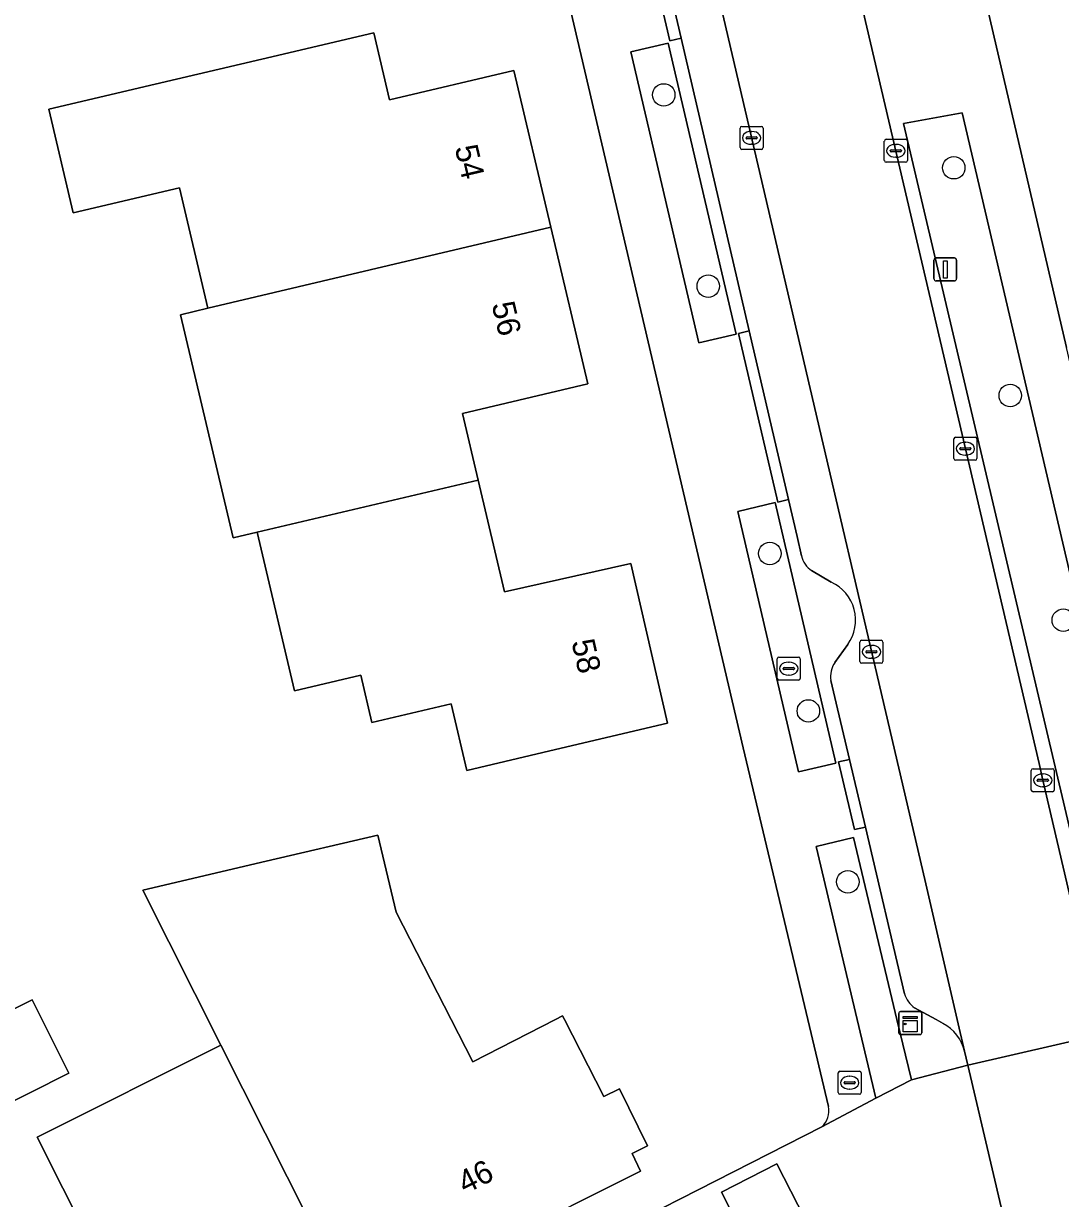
# Model space of a CAD drawing. Extents: x 157320 to 158835, y 386650 to 388491.
# Drawn here: x 157716.3 to 157761.4, y 387742.2 to 387793.4 of the extents above; entities that cross this region are included whole.
import ezdxf

# ---------------------------------------------------------------- set-up
doc = ezdxf.new("R2010")
doc.units = 0
for name, color, linetype in [('IMGEO_Boom', 7, 'Continuous'), ('IMGEO_Brandkraan', 7, 'Continuous'), ('IMGEO_Erf', 7, 'Continuous'), ('IMGEO_Groenvoorziening', 7, 'Continuous'), ('IMGEO_Kast', 7, 'Continuous'), ('IMGEO_Kolk', 7, 'Continuous'), ('IMGEO_Lichtmast', 7, 'Continuous'), ('IMGEO_Pand', 7, 'Continuous'), ('IMGEO_Pand_nummerreeks', 7, 'Continuous'), ('IMGEO_Parkeervlak_open', 7, 'Continuous'), ('IMGEO_Rijbaan_lokaal_open', 7, 'Continuous'), ('IMGEO_Rioolput', 7, 'Continuous'), ('IMGEO_Voetpad_open', 7, 'Continuous')]:
    doc.layers.add(name, color=color, linetype=linetype)

msp = doc.modelspace()

# ---------------------------------------------------------------- linework, layer by layer
at = {"layer": 'IMGEO_Boom'}
for centre in [(157744.11, 387790.25), (157756.725, 387787.08), (157746.048, 387781.925), (157759.184, 387777.165), (157748.723, 387770.29), (157761.491, 387767.387), (157750.401, 387763.435), (157752.116, 387756)]:
    msp.add_circle(centre, 0.489, dxfattribs=at)
at = {"layer": 'IMGEO_Brandkraan'}
for p, q in [((157751.699, 387746.828), (157751.699, 387747.68)), ((157751.774, 387747.754), (157752.626, 387747.754)), ((157752.7, 387747.68), (157752.7, 387746.828)), ((157751.958, 387747.248), (157751.958, 387747.26)), ((157752.396, 387747.211), (157751.998, 387747.211)), ((157752.001, 387747.297), (157752.399, 387747.297)), ((157752.187, 387747.534), (157752.212, 387747.534)), ((157752.442, 387747.26), (157752.442, 387747.248)), ((157752.626, 387746.754), (157751.774, 387746.754)), ((157752.21, 387746.974), (157752.185, 387746.974))]:
    msp.add_line(p, q, dxfattribs=at)
for points in [[(157751.699, 387746.828), (157751.699, 387747.68)], [(157751.774, 387747.754), (157752.626, 387747.754)], [(157752.7, 387747.68), (157752.7, 387746.828)], [(157752.626, 387746.754), (157751.774, 387746.754)]]:
    msp.add_lwpolyline(points, dxfattribs=at)
for centre, radius, start, end in [((157751.776, 387747.678), 0.0765, 91.552, 178.448), ((157751.776, 387747.678), 0.0765, 91.552, 178.448), ((157752.624, 387747.678), 0.0765, 1.552, 88.448), ((157752.624, 387747.678), 0.0765, 1.552, 88.448), ((157751.998, 387747.257), 0.0403, 85.8775, 175.7526), ((157751.995, 387747.247), 0.0366, 178.938, 274.7102), ((157752.399, 387747.254), 0.043, 264.8664, 352.4533), ((157752.403, 387747.259), 0.0386, 1.7309, 96.639), ((157751.776, 387746.83), 0.0765, 181.552, 268.448), ((157751.776, 387746.83), 0.0765, 181.552, 268.448), ((157752.624, 387746.83), 0.0765, 271.552, 358.448), ((157752.624, 387746.83), 0.0765, 271.552, 358.448)]:
    msp.add_arc(centre, radius, start, end, dxfattribs=at)
for centre, major_axis, ratio, start_param, end_param in [((157752.186, 387747.254), (-0.387, 0.002), 0.722429, 4.712389, 7.853982), ((157752.211, 387747.254), (-0.39, 0.002), 0.717154, 1.570796, 4.712389)]:
    msp.add_ellipse(centre, major_axis=major_axis, ratio=ratio, start_param=start_param, end_param=end_param, dxfattribs=at)
at = {"layer": 'IMGEO_Erf'}
for points in [[(157750.201, 387870.784), (157750.238, 387869.454), (157740.621, 387869.428), (157746.507, 387844.177), (157750.318, 387827.827), (157751.015, 387824.836), (157761.637, 387779.261)], [(157751.274, 387746.222), (157750.377, 387750), (157747.568, 387761.828), (157732.841, 387824.842), (157689.538, 387814.686)], [(157675.425, 387770.978), (157693.788, 387780.236), (157698.207, 387771.473), (157693.083, 387768.889), (157700.979, 387753.233), (157702.609, 387750), (157705.432, 387744.401), (157697.511, 387740.392), (157701.981, 387731.559), (157709.692, 387735.507), (157714.151, 387737.79), (157716.357, 387733.432), (157718.606, 387728.966), (157723.663, 387731.515), (157721.347, 387735.947), (157716.862, 387744.885)], [(157716.862, 387744.885), (157724.847, 387748.893), (157721.455, 387755.635), (157726.811, 387756.893), (157731.678, 387758.035), (157732.47, 387754.685), (157734.865, 387750), (157735.804, 387748.162), (157739.402, 387750), (157739.713, 387750.159), (157739.794, 387750), (157741.51, 387746.652), (157742.193, 387746.988), (157743.4, 387744.512), (157742.744, 387744.177), (157743.104, 387743.403), (157737.032, 387740.358), (157737.888, 387738.654), (157750.993, 387745.339)]]:
    msp.add_lwpolyline(points, dxfattribs=at)
for points in [[(157726.426, 387771.223), (157725.378, 387770.976), (157723.087, 387780.681), (157724.276, 387780.962), (157723.043, 387786.206), (157718.424, 387785.121), (157717.365, 387789.63), (157721.983, 387790.718), (157724.773, 387791.375), (157726.627, 387791.811), (157731.494, 387792.954), (157732.178, 387790.04), (157737.597, 387791.314), (157739.2, 387784.5), (157740.806, 387777.669), (157735.355, 387776.387), (157736.04, 387773.476), (157737.184, 387768.614), (157742.673, 387769.858), (157744.275, 387762.899), (157739.408, 387761.754), (157735.543, 387760.845), (157734.861, 387763.746), (157731.415, 387762.935), (157730.929, 387764.999), (157728.049, 387764.318)], [(157713.19, 387749.139), (157716.636, 387750.869), (157718.238, 387747.675), (157714.793, 387745.946)]]:
    msp.add_lwpolyline(points, close=True, dxfattribs=at)
msp.add_arc((157750.392, 387746.017), 0.906, 311.5851, 13.1093, dxfattribs=at)
at = {"layer": 'IMGEO_Groenvoorziening'}
for points in [[(157745.634, 387779.462), (157747.264, 387779.843), (157744.307, 387792.5), (157742.682, 387792.118)], [(157765.687, 387752.69), (157757.085, 387789.468), (157754.534, 387789.007), (157763.354, 387751.589)], [(157749.976, 387760.783), (157751.591, 387761.157), (157748.958, 387772.503), (157747.339, 387772.116)], [(157754.884, 387747.374), (157754.256, 387750), (157752.363, 387757.924), (157750.747, 387757.533), (157752.53, 387750), (157753.34, 387746.577)], [(157747.829, 387740.12), (157750.249, 387741.346), (157749.036, 387743.729), (157746.617, 387742.49)]]:
    msp.add_lwpolyline(points, close=True, dxfattribs=at)
at = {"layer": 'IMGEO_Kast'}
for p, q in [((157754.334, 387749.423), (157754.334, 387750.264)), ((157754.334, 387750.264), (157754.334, 387749.423)), ((157754.409, 387750.348), (157755.25, 387750.348)), ((157755.25, 387750.348), (157754.409, 387750.348)), ((157755.334, 387750.273), (157755.334, 387749.432)), ((157755.334, 387749.432), (157755.334, 387750.273)), ((157755.259, 387749.348), (157754.418, 387749.348)), ((157754.418, 387749.348), (157755.259, 387749.348))]:
    msp.add_line(p, q, dxfattribs=at)
for points in [[(157754.529, 387750.138), (157755.129, 387750.138), (157755.129, 387750.053), (157754.529, 387750.053), (157754.529, 387750.138)], [(157754.529, 387749.963), (157755.129, 387749.963), (157755.129, 387749.474), (157754.529, 387749.474), (157754.529, 387749.963)]]:
    msp.add_lwpolyline(points, dxfattribs=at)
msp.add_circle((157754.613, 387749.812), 0.0377, dxfattribs=at)
for centre, start, end in [((157754.412, 387750.27), 92.4484, 184.2845), ((157754.412, 387750.27), 92.4484, 184.2845), ((157755.256, 387750.27), 2.4484, 94.2845), ((157755.256, 387750.27), 2.4484, 94.2845), ((157754.412, 387749.426), 182.4484, 274.2845), ((157754.412, 387749.426), 182.4484, 274.2845), ((157755.256, 387749.426), 272.4484, 4.2845), ((157755.256, 387749.426), 272.4484, 4.2845)]:
    msp.add_arc(centre, 0.0779, start, end, dxfattribs=at)
at = {"layer": 'IMGEO_Kolk'}
for p, q in [((157747.432, 387787.954), (157747.432, 387788.806)), ((157747.507, 387788.88), (157748.359, 387788.88)), ((157747.92, 387788.66), (157747.945, 387788.66)), ((157748.433, 387788.806), (157748.433, 387787.954)), ((157747.691, 387788.374), (157747.691, 387788.386)), ((157748.129, 387788.337), (157747.731, 387788.337)), ((157747.734, 387788.423), (157748.132, 387788.423)), ((157747.943, 387788.1), (157747.918, 387788.1)), ((157748.175, 387788.386), (157748.175, 387788.374)), ((157753.706, 387787.391), (157753.706, 387788.243)), ((157753.781, 387788.317), (157754.633, 387788.317)), ((157754.194, 387788.097), (157754.219, 387788.097)), ((157754.707, 387788.243), (157754.707, 387787.391)), ((157748.359, 387787.88), (157747.507, 387787.88)), ((157753.965, 387787.811), (157753.965, 387787.823)), ((157754.403, 387787.774), (157754.005, 387787.774)), ((157754.008, 387787.86), (157754.406, 387787.86)), ((157754.217, 387787.537), (157754.192, 387787.537)), ((157754.449, 387787.823), (157754.449, 387787.811)), ((157754.633, 387787.317), (157753.781, 387787.317)), ((157756.731, 387774.425), (157756.731, 387775.277)), ((157756.806, 387775.351), (157757.658, 387775.351)), ((157757.732, 387775.277), (157757.732, 387774.425)), ((157756.99, 387774.845), (157756.99, 387774.857)), ((157757.428, 387774.808), (157757.03, 387774.808)), ((157757.033, 387774.894), (157757.431, 387774.894)), ((157757.219, 387775.131), (157757.244, 387775.131)), ((157757.474, 387774.857), (157757.474, 387774.845)), ((157757.658, 387774.351), (157756.806, 387774.351)), ((157757.242, 387774.571), (157757.217, 387774.571)), ((157752.645, 387765.584), (157752.645, 387766.436)), ((157752.72, 387766.51), (157753.572, 387766.51)), ((157752.947, 387766.053), (157753.345, 387766.053)), ((157753.133, 387766.29), (157753.158, 387766.29)), ((157753.646, 387766.436), (157753.646, 387765.584)), ((157752.904, 387766.004), (157752.904, 387766.016)), ((157753.342, 387765.967), (157752.944, 387765.967)), ((157753.156, 387765.73), (157753.131, 387765.73)), ((157753.388, 387766.016), (157753.388, 387766.004)), ((157753.572, 387765.51), (157752.72, 387765.51)), ((157760.098, 387759.992), (157760.098, 387760.844)), ((157760.173, 387760.918), (157761.025, 387760.918)), ((157760.357, 387760.412), (157760.357, 387760.424)), ((157760.4, 387760.461), (157760.798, 387760.461)), ((157760.586, 387760.698), (157760.611, 387760.698)), ((157760.841, 387760.424), (157760.841, 387760.412)), ((157761.099, 387760.844), (157761.099, 387759.992)), ((157761.025, 387759.918), (157760.173, 387759.918)), ((157760.795, 387760.375), (157760.397, 387760.375)), ((157760.609, 387760.138), (157760.584, 387760.138))]:
    msp.add_line(p, q, dxfattribs=at)
for points in [[(157747.432, 387787.954), (157747.432, 387788.806)], [(157747.507, 387788.88), (157748.359, 387788.88)], [(157748.433, 387788.806), (157748.433, 387787.954)], [(157753.706, 387787.391), (157753.706, 387788.243)], [(157753.781, 387788.317), (157754.633, 387788.317)], [(157754.707, 387788.243), (157754.707, 387787.391)], [(157748.359, 387787.88), (157747.507, 387787.88)], [(157754.633, 387787.317), (157753.781, 387787.317)], [(157756.731, 387774.425), (157756.731, 387775.277)], [(157756.806, 387775.351), (157757.658, 387775.351)], [(157757.732, 387775.277), (157757.732, 387774.425)], [(157757.658, 387774.351), (157756.806, 387774.351)], [(157752.645, 387765.584), (157752.645, 387766.436)], [(157752.72, 387766.51), (157753.572, 387766.51)], [(157753.646, 387766.436), (157753.646, 387765.584)], [(157753.572, 387765.51), (157752.72, 387765.51)], [(157760.098, 387759.992), (157760.098, 387760.844)], [(157760.173, 387760.918), (157761.025, 387760.918)], [(157761.099, 387760.844), (157761.099, 387759.992)], [(157761.025, 387759.918), (157760.173, 387759.918)]]:
    msp.add_lwpolyline(points, dxfattribs=at)
for centre, radius, start, end in [((157747.509, 387788.804), 0.0765, 91.552, 178.448), ((157747.509, 387788.804), 0.0765, 91.552, 178.448), ((157748.357, 387788.804), 0.0765, 1.552, 88.448), ((157748.357, 387788.804), 0.0765, 1.552, 88.448), ((157747.731, 387788.383), 0.0403, 85.8775, 175.7526), ((157747.728, 387788.373), 0.0366, 178.938, 274.7102), ((157748.132, 387788.38), 0.043, 264.8664, 352.4533), ((157748.136, 387788.385), 0.0386, 1.7309, 96.639), ((157753.783, 387788.241), 0.0765, 91.552, 178.448), ((157753.783, 387788.241), 0.0765, 91.552, 178.448), ((157754.631, 387788.241), 0.0765, 1.552, 88.448), ((157754.631, 387788.241), 0.0765, 1.552, 88.448), ((157747.509, 387787.956), 0.0765, 181.552, 268.448), ((157747.509, 387787.956), 0.0765, 181.552, 268.448), ((157748.357, 387787.956), 0.0765, 271.552, 358.448), ((157748.357, 387787.956), 0.0765, 271.552, 358.448), ((157754.005, 387787.82), 0.0403, 85.8775, 175.7526), ((157754.002, 387787.81), 0.0366, 178.938, 274.7102), ((157754.406, 387787.817), 0.043, 264.8664, 352.4533), ((157754.41, 387787.822), 0.0386, 1.7309, 96.639), ((157753.783, 387787.393), 0.0765, 181.552, 268.448), ((157753.783, 387787.393), 0.0765, 181.552, 268.448), ((157754.631, 387787.393), 0.0765, 271.552, 358.448), ((157754.631, 387787.393), 0.0765, 271.552, 358.448), ((157756.808, 387775.275), 0.0765, 91.552, 178.448), ((157756.808, 387775.275), 0.0765, 91.552, 178.448), ((157757.656, 387775.275), 0.0765, 1.552, 88.448), ((157757.656, 387775.275), 0.0765, 1.552, 88.448), ((157757.03, 387774.854), 0.0403, 85.8775, 175.7526), ((157757.027, 387774.844), 0.0366, 178.938, 274.7102), ((157757.431, 387774.851), 0.043, 264.8664, 352.4533), ((157757.435, 387774.856), 0.0386, 1.7309, 96.639), ((157756.808, 387774.427), 0.0765, 181.552, 268.448), ((157756.808, 387774.427), 0.0765, 181.552, 268.448), ((157757.656, 387774.427), 0.0765, 271.552, 358.448), ((157757.656, 387774.427), 0.0765, 271.552, 358.448), ((157752.722, 387766.434), 0.0765, 91.552, 178.448), ((157752.722, 387766.434), 0.0765, 91.552, 178.448), ((157752.944, 387766.013), 0.0403, 85.8775, 175.7526), ((157753.349, 387766.015), 0.0386, 1.7309, 96.639), ((157753.57, 387766.434), 0.0765, 1.552, 88.448), ((157753.57, 387766.434), 0.0765, 1.552, 88.448), ((157752.722, 387765.586), 0.0765, 181.552, 268.448), ((157752.722, 387765.586), 0.0765, 181.552, 268.448), ((157752.941, 387766.003), 0.0366, 178.938, 274.7102), ((157753.345, 387766.01), 0.043, 264.8664, 352.4533), ((157753.57, 387765.586), 0.0765, 271.552, 358.448), ((157753.57, 387765.586), 0.0765, 271.552, 358.448), ((157760.175, 387760.842), 0.0765, 91.552, 178.448), ((157760.175, 387760.842), 0.0765, 91.552, 178.448), ((157760.397, 387760.421), 0.0403, 85.8775, 175.7526), ((157760.802, 387760.423), 0.0386, 1.7309, 96.639), ((157761.023, 387760.842), 0.0765, 1.552, 88.448), ((157761.023, 387760.842), 0.0765, 1.552, 88.448), ((157760.175, 387759.994), 0.0765, 181.552, 268.448), ((157760.175, 387759.994), 0.0765, 181.552, 268.448), ((157760.394, 387760.411), 0.0366, 178.938, 274.7102), ((157760.798, 387760.418), 0.043, 264.8664, 352.4533), ((157761.023, 387759.994), 0.0765, 271.552, 358.448), ((157761.023, 387759.994), 0.0765, 271.552, 358.448)]:
    msp.add_arc(centre, radius, start, end, dxfattribs=at)
for centre, major_axis, ratio, start_param, end_param in [((157747.919, 387788.38), (-0.387, 0.002), 0.722429, 4.712389, 7.853982), ((157747.944, 387788.38), (-0.39, 0.002), 0.717154, 1.570796, 4.712389), ((157754.193, 387787.817), (-0.387, 0.002), 0.722429, 4.712389, 7.853982), ((157754.218, 387787.817), (-0.39, 0.002), 0.717154, 1.570796, 4.712389), ((157757.218, 387774.851), (-0.387, 0.002), 0.722429, 4.712389, 7.853982), ((157757.243, 387774.851), (-0.39, 0.002), 0.717154, 1.570796, 4.712389), ((157753.132, 387766.01), (-0.387, 0.002), 0.722429, 4.712389, 7.853982), ((157753.157, 387766.01), (-0.39, 0.002), 0.717154, 1.570796, 4.712389), ((157760.585, 387760.418), (-0.387, 0.002), 0.722429, 4.712389, 7.853982), ((157760.61, 387760.418), (-0.39, 0.002), 0.717154, 1.570796, 4.712389)]:
    msp.add_ellipse(centre, major_axis=major_axis, ratio=ratio, start_param=start_param, end_param=end_param, dxfattribs=at)
at = {"layer": 'IMGEO_Lichtmast'}
for p, q in [((157755.862, 387782.252), (157755.862, 387783.052)), ((157755.862, 387783.052), (157755.862, 387782.252)), ((157755.962, 387783.152), (157756.752, 387783.152)), ((157756.752, 387783.152), (157755.962, 387783.152)), ((157756.852, 387783.052), (157756.852, 387782.252)), ((157756.852, 387782.252), (157756.852, 387783.052)), ((157756.752, 387782.152), (157755.962, 387782.152)), ((157755.962, 387782.152), (157756.752, 387782.152))]:
    msp.add_line(p, q, dxfattribs=at)
msp.add_lwpolyline([(157756.282, 387783.027), (157756.432, 387783.027), (157756.432, 387782.277), (157756.282, 387782.277), (157756.282, 387783.027)], dxfattribs=at)
for centre, start, end in [((157755.962, 387783.052), 90, 180), ((157755.962, 387783.052), 90, 180), ((157756.752, 387783.052), 0, 90), ((157756.752, 387783.052), 360, 90), ((157755.962, 387782.252), 180, 270), ((157755.962, 387782.252), 180, 270), ((157756.752, 387782.252), 270, 0), ((157756.752, 387782.252), 270, 0)]:
    msp.add_arc(centre, 0.1, start, end, dxfattribs=at)
at = {"layer": 'IMGEO_Pand'}
for points in [[(157737.597, 387791.314), (157732.178, 387790.04), (157731.494, 387792.954), (157726.627, 387791.811), (157724.773, 387791.375), (157721.983, 387790.718), (157717.365, 387789.63), (157718.424, 387785.121), (157723.043, 387786.206), (157724.276, 387780.962), (157739.2, 387784.5)], [(157739.2, 387784.5), (157724.276, 387780.962), (157723.087, 387780.681), (157725.378, 387770.976), (157726.426, 387771.223), (157736.04, 387773.476), (157735.355, 387776.387), (157740.806, 387777.669)], [(157726.426, 387771.223), (157728.049, 387764.318), (157730.929, 387764.999), (157731.415, 387762.935), (157734.861, 387763.746), (157735.543, 387760.845), (157739.408, 387761.754), (157744.275, 387762.899), (157742.673, 387769.858), (157737.184, 387768.614), (157736.04, 387773.476)], [(157724.847, 387748.893), (157731.591, 387735.493), (157737.888, 387738.654), (157737.032, 387740.358), (157743.104, 387743.403), (157742.744, 387744.177), (157743.4, 387744.512), (157742.193, 387746.988), (157741.51, 387746.652), (157739.794, 387750), (157739.713, 387750.159), (157739.402, 387750), (157735.804, 387748.162), (157734.865, 387750), (157732.47, 387754.685), (157731.678, 387758.035), (157726.811, 387756.893), (157721.455, 387755.635)], [(157713.19, 387749.139), (157714.793, 387745.946), (157718.238, 387747.675), (157716.636, 387750.869)], [(157724.847, 387748.893), (157716.862, 387744.885), (157721.347, 387735.947), (157723.663, 387731.515), (157724.216, 387731.792), (157723.849, 387732.525), (157725.905, 387733.557), (157726.272, 387732.824), (157731.591, 387735.493)]]:
    msp.add_lwpolyline(points, close=True, dxfattribs=at)
at = {"layer": 'IMGEO_Parkeervlak_open'}
for points in [[(157757.196, 387748.621), (157756.876, 387750), (157755.463, 387756.098), (157742.661, 387810.978), (157740.713, 387810.535), (157740.741, 387810.415), (157741.949, 387805.221), (157744.01, 387796.384), (157744.865, 387792.718), (157747.834, 387779.976), (157749.544, 387772.633), (157749.917, 387771.033), (157750.11, 387770.186)], [(157750.545, 387769.547), (157751.398, 387769.039)], [(157752.119, 387766.335), (157751.557, 387765.538)], [(157751.385, 387764.765), (157751.614, 387763.78), (157752.191, 387761.324), (157752.882, 387758.383), (157754.588, 387751.12)], [(157755.019, 387750.52), (157755.96, 387750), (157756.258, 387749.835)]]:
    msp.add_lwpolyline(points, dxfattribs=at)
for centre, radius, start, end in [((157751.052, 387770.36), 0.958, 190.4584, 238.0318), ((157750.646, 387767.39), 1.812, 324.3751, 65.4851), ((157752.365, 387764.952), 0.998, 144.0851, 190.8259), ((157755.632, 387751.415), 1.085, 195.788, 235.5939), ((157755.385, 387748.191), 1.861, 13.3535, 62.0296)]:
    msp.add_arc(centre, radius, start, end, dxfattribs=at)
at = {"layer": 'IMGEO_Rijbaan_lokaal_open'}
msp.add_lwpolyline([(157762.736, 387751.297), (157760.598, 387760.418), (157760.434, 387761.155), (157748.477, 387812.302), (157742.661, 387810.978), (157755.463, 387756.098), (157756.876, 387750), (157757.196, 387748.621), (157757.338, 387748.017), (157763.197, 387749.361), (157763.045, 387750)], close=True, dxfattribs=at)
msp.add_lwpolyline([(157763.639, 387747.484), (157763.197, 387749.361), (157757.338, 387748.017), (157758.786, 387741.839), (157758.92, 387740.909)], dxfattribs=at)
at = {"layer": 'IMGEO_Rioolput'}
for p, q in [((157749.049, 387764.854), (157749.049, 387765.706)), ((157749.124, 387765.78), (157749.976, 387765.78)), ((157749.537, 387765.56), (157749.562, 387765.56)), ((157750.05, 387765.706), (157750.05, 387764.854)), ((157749.308, 387765.274), (157749.308, 387765.286)), ((157749.746, 387765.237), (157749.348, 387765.237)), ((157749.351, 387765.323), (157749.749, 387765.323)), ((157749.792, 387765.286), (157749.792, 387765.274)), ((157749.976, 387764.78), (157749.124, 387764.78)), ((157749.56, 387765), (157749.535, 387765))]:
    msp.add_line(p, q, dxfattribs=at)
for points in [[(157749.049, 387764.854), (157749.049, 387765.706)], [(157749.124, 387765.78), (157749.976, 387765.78)], [(157750.05, 387765.706), (157750.05, 387764.854)], [(157749.976, 387764.78), (157749.124, 387764.78)]]:
    msp.add_lwpolyline(points, dxfattribs=at)
for centre, radius, start, end in [((157749.126, 387765.704), 0.0765, 91.552, 178.448), ((157749.126, 387765.704), 0.0765, 91.552, 178.448), ((157749.974, 387765.704), 0.0765, 1.552, 88.448), ((157749.974, 387765.704), 0.0765, 1.552, 88.448), ((157749.348, 387765.283), 0.0403, 85.8775, 175.7526), ((157749.345, 387765.273), 0.0366, 178.938, 274.7102), ((157749.749, 387765.28), 0.043, 264.8664, 352.4533), ((157749.753, 387765.285), 0.0386, 1.7309, 96.639), ((157749.126, 387764.856), 0.0765, 181.552, 268.448), ((157749.126, 387764.856), 0.0765, 181.552, 268.448), ((157749.974, 387764.856), 0.0765, 271.552, 358.448), ((157749.974, 387764.856), 0.0765, 271.552, 358.448)]:
    msp.add_arc(centre, radius, start, end, dxfattribs=at)
for centre, major_axis, ratio, start_param, end_param in [((157749.536, 387765.28), (-0.387, 0.002), 0.722429, 4.712389, 7.853982), ((157749.561, 387765.28), (-0.39, 0.002), 0.717154, 1.570796, 4.712389)]:
    msp.add_ellipse(centre, major_axis=major_axis, ratio=ratio, start_param=start_param, end_param=end_param, dxfattribs=at)
at = {"layer": 'IMGEO_Voetpad_open'}
for points in [[(157731.787, 387829.356), (157732.841, 387824.842), (157747.568, 387761.828), (157750.377, 387750), (157751.274, 387746.222)], [(157750.11, 387770.186), (157749.917, 387771.033), (157749.544, 387772.633), (157749.079, 387772.525), (157747.365, 387779.867), (157747.834, 387779.976), (157744.865, 387792.718), (157744.37, 387792.603), (157743.519, 387796.27), (157744.01, 387796.384), (157741.949, 387805.221), (157741.462, 387805.109), (157740.258, 387810.304), (157740.741, 387810.415), (157740.713, 387810.535), (157740.078, 387813.262), (157738.695, 387819.198)], [(157751.398, 387769.039), (157750.545, 387769.547)], [(157751.557, 387765.538), (157752.119, 387766.335)], [(157754.588, 387751.12), (157752.882, 387758.383), (157752.406, 387758.272), (157751.719, 387761.214), (157752.191, 387761.324), (157751.614, 387763.78), (157751.385, 387764.765)], [(157750.993, 387745.339), (157753.34, 387746.577), (157752.53, 387750), (157750.747, 387757.533), (157752.363, 387757.924), (157754.256, 387750), (157754.884, 387747.374), (157757.338, 387748.017), (157757.196, 387748.621)], [(157756.258, 387749.835), (157755.96, 387750), (157755.019, 387750.52)]]:
    msp.add_lwpolyline(points, dxfattribs=at)
for points in [[(157763.354, 387751.589), (157754.534, 387789.007), (157757.085, 387789.468), (157765.687, 387752.69), (157767.618, 387753.602), (157761.637, 387779.261), (157751.015, 387824.836), (157748.247, 387824.238), (157752.019, 387808.053), (157750.191, 387807.63), (157746.406, 387823.84), (157745.81, 387823.711), (157747.84, 387815.028), (157748.477, 387812.302), (157760.434, 387761.155), (157760.598, 387760.418), (157762.736, 387751.297)], [(157744.01, 387796.384), (157743.519, 387796.27), (157744.37, 387792.603), (157744.865, 387792.718)], [(157745.634, 387779.462), (157742.682, 387792.118), (157744.307, 387792.5), (157747.264, 387779.843)], [(157749.544, 387772.633), (157747.834, 387779.976), (157747.365, 387779.867), (157749.079, 387772.525)], [(157749.976, 387760.783), (157747.339, 387772.116), (157748.958, 387772.503), (157751.591, 387761.157)], [(157752.191, 387761.324), (157751.719, 387761.214), (157752.406, 387758.272), (157752.882, 387758.383)], [(157750.993, 387745.339), (157737.888, 387738.654), (157731.591, 387735.493), (157726.272, 387732.824), (157724.216, 387731.792), (157723.663, 387731.515), (157725.897, 387727.259), (157744.598, 387736.668), (157758.92, 387740.909), (157758.786, 387741.839), (157757.338, 387748.017), (157754.884, 387747.374), (157753.34, 387746.577)], [(157747.829, 387740.12), (157746.617, 387742.49), (157749.036, 387743.729), (157750.249, 387741.346)]]:
    msp.add_lwpolyline(points, close=True, dxfattribs=at)
for centre, radius, start, end in [((157751.052, 387770.36), 0.958, 190.4584, 238.0318), ((157750.646, 387767.39), 1.812, 324.3751, 65.4851), ((157752.365, 387764.952), 0.998, 144.0851, 190.8259), ((157755.632, 387751.415), 1.085, 195.788, 235.5939), ((157755.385, 387748.191), 1.861, 13.3535, 62.0296), ((157750.392, 387746.017), 0.906, 311.5851, 13.1093)]:
    msp.add_arc(centre, radius, start, end, dxfattribs=at)

# ---------------------------------------------------------------- texts
at = {"layer": 'IMGEO_Pand_nummerreeks'}
for s, rotation, p in [('54', 283.2351, (157735.016, 387787.957)), ('56', 283.2342, (157736.622, 387781.134)), ('58', 282.9639, (157740.093, 387766.445)), ('46', 26.633, (157735.471, 387742.393))]:
    msp.add_text(s, height=1, rotation=rotation, dxfattribs=at).set_placement(p)

doc.saveas('drawing.dxf')
